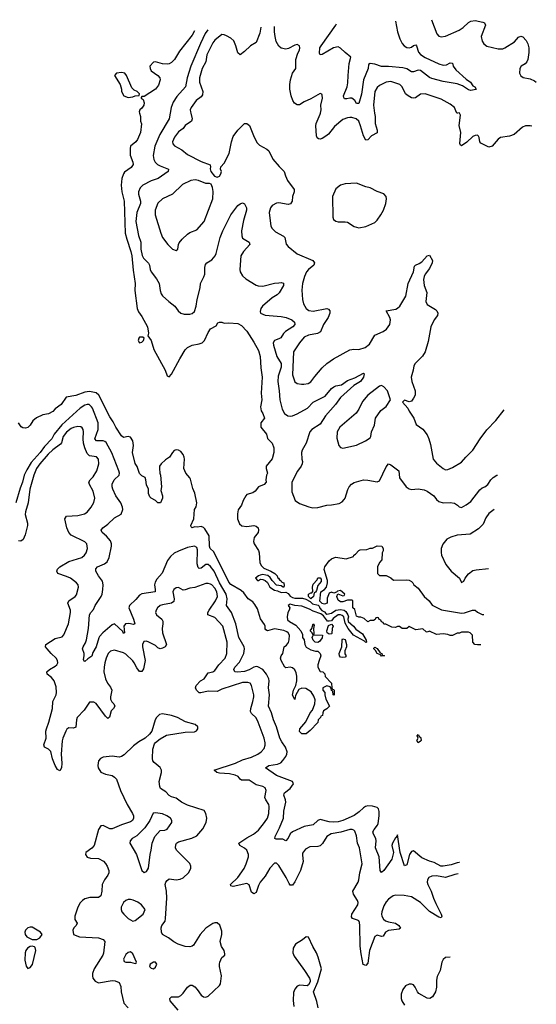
# Model space of a CAD drawing. Header units: inches. Extents: x 1834610 to 2027685, y 642842 to 774116.
# Tile 632 of 632: x 2023159 to 2027685, y 762200 to 770818. Entities that reach past the tile are written whole.
import ezdxf

# ---------------------------------------------------------------- set-up
doc = ezdxf.new("R2010")
doc.units = ezdxf.units.IN
doc.header["$MEASUREMENT"] = 0
doc.layers.add('C0726', color=7, linetype='Continuous')
doc.layers.add('C0727', color=7, linetype='Continuous')

msp = doc.modelspace()

# ---------------------------------------------------------------- linework, layer by layer
at = {"layer": 'C0726', "color": 5}
for points, elevation in [([(2024210.2, 770000), (2024218.8, 769970), (2024218.8, 769930), (2024227.1, 769907.1), (2024217.1, 769830), (2024190, 769769), (2024177.3, 769750), (2024131.3, 769710), (2024127.3, 769690), (2024127.9, 769632.1), (2024150.3, 769570), (2024152.4, 769550), (2024136.1, 769523.9), (2024076.9, 769483.1), (2024067.9, 769470), (2024052.9, 769427.1), (2024048.1, 769368.1), (2024055, 769310), (2024074.2, 769230), (2024084.4, 768950), (2024096.9, 768896.9), (2024134, 768790), (2024142.1, 768750), (2024153.4, 768626.6), (2024170.1, 768510), (2024168.9, 768448.9), (2024188.5, 768288.5), (2024200, 768260), (2024230, 768219.3), (2024277.6, 768130), (2024286.4, 768073.6), (2024282, 768050), (2024310, 768011), (2024335.3, 767930), (2024433.7, 767750), (2024450, 767701), (2024470, 767690.6), (2024490, 767714.4), (2024561.6, 767850), (2024610, 767928.5), (2024630, 767948.4), (2024670, 767970.3), (2024730, 767979.6), (2024758.4, 767990), (2024778.7, 768010), (2024810, 768081), (2024830, 768111.3), (2024880.4, 768139.6), (2024896.4, 768163.6), (2024908.8, 768171.1), (2024930, 768171.3), (2024950, 768162), (2024990, 768164.7), (2025070, 768158.8), (2025102.5, 768142.5), (2025150, 768091), (2025210, 767996), (2025250, 767921), (2025266.7, 767870), (2025270.3, 767770.3), (2025284.6, 767690), (2025273.4, 767550), (2025281.3, 767490), (2025267.9, 767427.9), (2025274.4, 767394.4), (2025290.5, 767370), (2025304.7, 767330), (2025271.3, 767288.7), (2025271, 767250), (2025321, 767190), (2025331.2, 767151.1), (2025371.3, 767110), (2025386, 767070), (2025386.8, 767030), (2025370, 766975.3), (2025318, 766910), (2025318, 766890), (2025331.3, 766850), (2025322, 766830), (2025316, 766790), (2025318, 766770), (2025302, 766750), (2025250, 766728), (2025222, 766690), (2025202, 766678), (2025150, 766660.9), (2025140.5, 766650), (2025116.4, 766610), (2025101.6, 766570), (2025072.8, 766527.2), (2025067.1, 766492.9), (2025067.2, 766450), (2025084.5, 766404.5), (2025106.4, 766386.4), (2025150, 766380.8), (2025210, 766390.4), (2025230, 766384), (2025246.8, 766370), (2025251, 766350), (2025246.8, 766330), (2025214.1, 766285.9), (2025208.1, 766250), (2025213, 766230), (2025250.6, 766170.6), (2025258.4, 766150), (2025262.5, 766062.5), (2025276.8, 766036.8), (2025296.6, 766016.6), (2025360.5, 765990), (2025394.9, 765970), (2025413.4, 765950), (2025416.7, 765936.7), (2025426, 765930), (2025434.2, 765914.2), (2025450, 765906), (2025456.1, 765896.1), (2025472, 765890), (2025476.8, 765863.2), (2025470, 765848.7), (2025450, 765862), (2025410, 765868), (2025370, 765908), (2025354.8, 765934.8), (2025332, 765952), (2025316.6, 765956.6), (2025290, 765960.9), (2025265.2, 765954.8), (2025252, 765950), (2025226, 765930), (2025242, 765910), (2025250, 765908), (2025270, 765920.7), (2025290, 765919.3), (2025310.5, 765910.5), (2025330.6, 765890.6), (2025350, 765851), (2025390, 765825.5), (2025418.8, 765818.8), (2025450, 765803.8), (2025490, 765808), (2025510, 765794.9), (2025530, 765772.2), (2025550, 765760.4), (2025570, 765754.9), (2025635.3, 765755.3), (2025666.4, 765746.4), (2025705.2, 765725.2), (2025725.1, 765705.1), (2025774.8, 765694.8), (2025784, 765684), (2025788.3, 765668.3), (2025806.8, 765646.8), (2025830, 765634.8), (2025840.3, 765620.3), (2025850, 765615.5), (2025890, 765624.4), (2025930, 765648.4), (2025970, 765655.8), (2026001, 765650), (2026017.4, 765637.4), (2026034.9, 765610), (2026040.7, 765590), (2026034, 765570), (2026037.3, 765550), (2026084, 765510), (2026102.9, 765482.8), (2026162, 765442), (2026194, 765386), (2026196, 765370), (2026190, 765365.2), (2026178.6, 765378.6), (2026084.5, 765430), (2026036.2, 765490), (2026010, 765535.3), (2025998.4, 765590), (2025982.8, 765602.8), (2025970, 765608), (2025950, 765607.8), (2025904.5, 765575.5), (2025890, 765556), (2025870, 765552), (2025854.8, 765554.8), (2025819.6, 765599.6), (2025798.6, 765618.6), (2025730, 765639.6), (2025699.3, 765659.3), (2025630, 765684.7), (2025569.3, 765689.3), (2025530, 765701.2), (2025511.3, 765690), (2025524.7, 765670), (2025521, 765650), (2025506.8, 765630), (2025501, 765590), (2025506.4, 765566.4), (2025522, 765550), (2025577.3, 765517.3), (2025621, 765470), (2025636.9, 765436.9), (2025638, 765410), (2025651, 765390), (2025658, 765350), (2025670, 765324.7), (2025710, 765302), (2025750, 765291.3), (2025770, 765291.3), (2025790.9, 765270.9), (2025798, 765250), (2025782, 765210), (2025771.3, 765170), (2025771, 765150), (2025790, 765112), (2025814, 765110), (2025832, 765092), (2025834, 765070), (2025892, 765010), (2025894, 764970), (2025898, 764958), (2025910, 764954), (2025912.7, 764947.3), (2025914, 764910), (2025910, 764906), (2025906, 764910), (2025902, 764942), (2025890, 764946), (2025887.3, 764967.3), (2025878, 764978), (2025850, 764988), (2025814, 764970), (2025814, 764950), (2025832, 764930), (2025832, 764910), (2025842, 764870), (2025872, 764810), (2025850, 764786), (2025822, 764770), (2025814, 764750), (2025812.7, 764727.3), (2025798, 764722), (2025794, 764710), (2025774, 764690), (2025770, 764666), (2025703.6, 764596.4), (2025670, 764568), (2025630, 764568), (2025610, 764588), (2025614, 764610), (2025667.2, 764672.8), (2025704.5, 764750), (2025725.6, 764774.4), (2025745.6, 764830), (2025746.2, 764866.2), (2025735.9, 764895.9), (2025713.8, 764933.8), (2025665.1, 764965.1), (2025630, 764966.6), (2025604.5, 764955.5), (2025575.9, 764904.1), (2025570, 764868.7), (2025550, 764906), (2025557.2, 764950), (2025579, 764990), (2025586, 765030), (2025587.3, 765072.7), (2025582.3, 765102.3), (2025568.5, 765128.5), (2025550, 765145.6), (2025530, 765149.6), (2025490, 765146), (2025482, 765150), (2025450, 765208), (2025445.2, 765230), (2025449.2, 765250), (2025464, 765270), (2025475.3, 765330), (2025496.5, 765343.5), (2025514.8, 765365.2), (2025520.9, 765390), (2025521.6, 765430), (2025511.2, 765451.2), (2025500.8, 765460.8), (2025472.7, 765472.7), (2025390, 765486.6), (2025330, 765469), (2025316.4, 765476.4), (2025310, 765486), (2025308.7, 765510), (2025303.1, 765523.1), (2025270, 765574), (2025242, 765662), (2025220.1, 765700.1), (2025201.4, 765721.4), (2025159.3, 765750), (2025121.4, 765801.4), (2025100.8, 765820.8), (2025010, 765874), (2024990, 765894), (2024860.9, 766160.9), (2024826.5, 766190), (2024822, 766210), (2024819.2, 766299.2), (2024781.5, 766361.5), (2024770, 766374.5), (2024750, 766382.4), (2024717.2, 766377.2), (2024690, 766379.5), (2024669.8, 766369.8), (2024660.2, 766380.2), (2024659.3, 766390), (2024685.7, 766450), (2024689.6, 766530), (2024704.9, 766555.1), (2024711.8, 766590), (2024692.4, 766672.4), (2024675.3, 766715.3), (2024654.9, 766794.9), (2024648.8, 766808.8), (2024614, 766850), (2024598, 766890), (2024602.7, 766970), (2024599.8, 766990), (2024591.6, 767011.6), (2024570, 767036.9), (2024550, 767049.7), (2024530, 767051.5), (2024513.7, 767046.3), (2024498, 767030), (2024471.7, 766988.3), (2024435.2, 766964.8), (2024398, 766930), (2024384.7, 766910), (2024382.8, 766890), (2024386.8, 766850), (2024394, 766830), (2024400.7, 766730), (2024396.9, 766696.9), (2024410.7, 766650.7), (2024410.7, 766630.7), (2024392, 766590), (2024370, 766588), (2024348, 766610), (2024310, 766628.7), (2024300.2, 766640.2), (2024289, 766670), (2024288, 766710), (2024270, 766746), (2024265.2, 766790), (2024257.2, 766810), (2024230, 766826), (2024210, 766845.2), (2024187.1, 766907.1), (2024170, 766933.2), (2024147.3, 767030), (2024157.4, 767090), (2024150, 767132.3), (2024130, 767162.7), (2024110, 767169.4), (2024070, 767159.5), (2024050, 767175.1), (2024001.6, 767250), (2023978.9, 767298.9), (2023950, 767340.9), (2023852.2, 767532.2), (2023830, 767552.2), (2023770, 767563.4), (2023730, 767557.9), (2023650, 767529.4), (2023566.8, 767513.2), (2023522, 767450), (2023470, 767413.2), (2023450, 767389), (2023412.7, 767367.3), (2023361.6, 767358.4), (2023306, 767334), (2023273.7, 767306.3), (2023250, 767269), (2023230, 767249.3), (2023210, 767242.7), (2023185.6, 767245.6), (2023173.2, 767253.2), (2023150, 767288)], 240), ([(2024477.5, 770000), (2024469.4, 769950), (2024386.8, 769813.2), (2024343.9, 769710), (2024328.4, 769630), (2024334, 769594), (2024345.3, 769570), (2024366.8, 769550), (2024390, 769537.5), (2024463.6, 769510), (2024460.3, 769490), (2024373.2, 769426.8), (2024310, 769406.3), (2024237.2, 769370), (2024214.8, 769345.2), (2024201.2, 769310), (2024198.9, 769290), (2024216.8, 769230), (2024217.7, 769210), (2024186.3, 769130), (2024177.1, 769050), (2024200.7, 768930), (2024220.4, 768870), (2024220.5, 768810), (2024233.5, 768753.5), (2024243.8, 768730), (2024286.8, 768686.8), (2024296.5, 768670), (2024302, 768630), (2024310.4, 768610), (2024358, 768550), (2024381.5, 768510), (2024388.8, 768448.9), (2024398.3, 768418.3), (2024410, 768400.7), (2024465.5, 768350), (2024519.3, 768310), (2024548.4, 768270), (2024570, 768248.5), (2024599.2, 768239.2), (2024650, 768239.5), (2024670, 768245.7), (2024690, 768262.4), (2024705.6, 768310), (2024712.7, 768370), (2024739.7, 768470), (2024744.4, 768510), (2024773.6, 768566.4), (2024780.7, 768590), (2024781.5, 768650), (2024786.4, 768673.6), (2024799.5, 768690), (2024843.1, 768716.9), (2024872.3, 768750), (2024881.4, 768770), (2024915, 768910), (2024939, 768970), (2025010, 769110.4), (2025069.6, 769190), (2025090, 769207.3), (2025110, 769214.8), (2025130, 769206), (2025144.9, 769170), (2025147.2, 769150), (2025119.6, 769060.4), (2025103.2, 768970), (2025104.8, 768924.8), (2025110, 768905.5), (2025168, 768870), (2025174, 768850), (2025119, 768790), (2025096.9, 768750), (2025088.9, 768630), (2025092, 768610), (2025110, 768577.1), (2025141.6, 768550), (2025230, 768493.8), (2025247.2, 768487.2), (2025290, 768484.4), (2025390, 768510.8), (2025430, 768516), (2025450, 768517.5), (2025470, 768511.6), (2025469.2, 768490), (2025431.6, 768428.4), (2025415.6, 768410), (2025370, 768382.6), (2025287.1, 768310), (2025270.2, 768290), (2025264.7, 768264.7), (2025270, 768249.2), (2025310, 768232.7), (2025450, 768221.3), (2025492.2, 768212.2), (2025543, 768190), (2025567, 768170), (2025568.8, 768150), (2025553.1, 768130), (2025488.8, 768090), (2025470, 768071.1), (2025445.4, 768034.6), (2025430, 768023.1), (2025390.2, 768009.8), (2025380.3, 767990), (2025381.2, 767970), (2025410.8, 767870), (2025450.1, 767809.9), (2025450, 767777), (2025423.4, 767696.6), (2025419.6, 767650), (2025433, 767570), (2025439.5, 767490), (2025458.4, 767410), (2025479.3, 767370), (2025508.6, 767350), (2025530, 767348), (2025550, 767351), (2025590, 767368.8), (2025681.3, 767418.7), (2025730, 767470.1), (2025836, 767524), (2025890, 767588.9), (2025910, 767603.6), (2025930, 767613.1), (2025977.4, 767622.6), (2026030, 767661.1), (2026095.5, 767684.5), (2026170, 767722.8), (2026177.1, 767717.1), (2026170.3, 767690), (2026144.9, 767650), (2026085.2, 767614.8), (2025970, 767509.7), (2025925.3, 767450), (2025838.3, 767350), (2025790, 767278), (2025719, 767230), (2025700.7, 767210), (2025668.9, 767111.1), (2025634.3, 767050), (2025627.6, 767030), (2025630.3, 766970), (2025636.5, 766950), (2025634.6, 766930), (2025624.9, 766910), (2025592.8, 766867.2), (2025542, 766770), (2025544.5, 766684.5), (2025572.2, 766610), (2025610, 766584.6), (2025692.9, 766552.9), (2025725.7, 766545.7), (2025771.3, 766548.7), (2025850, 766568.1), (2025890, 766570.2), (2025957.5, 766582.5), (2025983.2, 766596.8), (2026002.8, 766617.2), (2026010.9, 766630), (2026033.7, 766706.3), (2026045.4, 766730), (2026066.5, 766753.5), (2026090, 766768.2), (2026170, 766790.3), (2026210, 766788.4), (2026290, 766773), (2026310, 766782), (2026370, 766902.8), (2026390, 766930.8), (2026410, 766922), (2026479.1, 766870), (2026487.1, 766807.1), (2026544.4, 766730), (2026570, 766712), (2026590, 766705.5), (2026650, 766712.3), (2026702.3, 766702.3), (2026728.4, 766690), (2026785.7, 766650), (2026810, 766618), (2026830, 766602), (2026870, 766587.9), (2026930, 766592.3), (2026967, 766587), (2026994.9, 766570), (2027010, 766554.9), (2027030, 766548.4), (2027070, 766570.3), (2027110, 766599.6), (2027190, 766701.8), (2027210, 766720.7), (2027232.3, 766730), (2027260.9, 766750), (2027286.6, 766790), (2027306, 766810), (2027339, 766830), (2027345.4, 766830.8)], 260), ([(2024657.4, 770000), (2024671.3, 769950), (2024663.6, 769930), (2024610, 769890.9), (2024590, 769865.1), (2024550, 769835.6), (2024514.9, 769790), (2024497.6, 769750), (2024502, 769730), (2024514.6, 769714.6), (2024578.2, 769678.2), (2024630, 769636.9), (2024750, 769576.4), (2024827.1, 769547.1), (2024830.9, 769530.9), (2024828.6, 769511.5), (2024834.9, 769490), (2024866.7, 769446.7), (2024890, 769439.1), (2024910, 769447.3), (2024922, 769470), (2024926, 769490), (2024919, 769510), (2024922, 769530), (2024950, 769561), (2024992.9, 769647.1), (2025015.1, 769750), (2025030, 769795.5), (2025071.4, 769850), (2025110, 769890.4), (2025130, 769908.4), (2025150, 769910.4), (2025172.3, 769892.3), (2025212.9, 769790), (2025240.2, 769740.2), (2025259.3, 769719.3), (2025325.1, 769685.1), (2025342, 769670), (2025376.9, 769596.9), (2025431.4, 769531.4), (2025477, 769490), (2025487.8, 769450), (2025506.3, 769410), (2025562.5, 769330), (2025564.2, 769310), (2025548.2, 769270), (2025546.3, 769230), (2025532.6, 769207.4), (2025510, 769201.6), (2025430, 769215.1), (2025410, 769211.5), (2025370.7, 769190), (2025354.9, 769170), (2025343.7, 769130), (2025360.3, 769010), (2025370.4, 768990), (2025399.7, 768959.7), (2025470, 768921.6), (2025483, 768910), (2025494, 768854), (2025511.7, 768831.7), (2025590, 768768.8), (2025728, 768710), (2025743.1, 768690), (2025735.8, 768670), (2025688.6, 768631.4), (2025670.6, 768609.4), (2025652.8, 768570), (2025636.1, 768510), (2025629.3, 768449.3), (2025635.6, 768370), (2025646.4, 768330), (2025669, 768290), (2025692.7, 768272.7), (2025730, 768267.8), (2025850, 768291.3), (2025865.4, 768285.4), (2025876.1, 768270), (2025875.4, 768250), (2025862, 768210), (2025821.4, 768150), (2025794.2, 768085.8), (2025768.9, 768071.1), (2025690, 768057.3), (2025650, 768037.8), (2025609.2, 767990), (2025559.2, 767910), (2025549.2, 767710), (2025569.3, 767649.3), (2025590, 767632.2), (2025627, 767627), (2025648.8, 767628.8), (2025685.1, 767634.9), (2025710, 767647), (2025744.6, 767695.4), (2025810, 767771.7), (2025850, 767808.5), (2025907.8, 767850), (2026050, 767927.4), (2026087.4, 767932.6), (2026130, 767931.4), (2026185.1, 767950), (2026222.8, 767977.2), (2026270, 768055.8), (2026342, 768090), (2026372.8, 768110), (2026402.2, 768150), (2026407.4, 768190), (2026402.4, 768210), (2026369.5, 768270), (2026454.8, 768285.2), (2026470, 768292), (2026490, 768310.4), (2026541.6, 768398.4), (2026563.5, 768510), (2026609.7, 768610), (2026618.7, 768661.3), (2026626, 768670), (2026657.1, 768682.8), (2026680.8, 768699.2), (2026730, 768750.6), (2026750, 768756), (2026776.3, 768710), (2026773, 768690), (2026750, 768639.5), (2026711.6, 768590), (2026702.3, 768570), (2026697.1, 768542.9), (2026701.5, 768490), (2026725.3, 768430), (2026717.6, 768350), (2026730, 768326), (2026800.5, 768280.5), (2026813.4, 768270), (2026823, 768250), (2026818, 768230), (2026790.3, 768189.7), (2026759.5, 768130), (2026738.8, 768001.2), (2026710.7, 767910), (2026688.3, 767871.7), (2026624.7, 767810), (2026610.7, 767789.3), (2026606.8, 767750), (2026588.4, 767690), (2026594.4, 767650), (2026623.1, 767570), (2026622.4, 767530), (2026610, 767504), (2026590, 767479), (2026570, 767474), (2026530, 767488), (2026512, 767470), (2026558, 767418), (2026570.8, 767390), (2026610.4, 767330.4), (2026633.7, 767273.7), (2026690, 767233.4), (2026730, 767184), (2026744.6, 767150), (2026758.4, 767098.4), (2026781.1, 766970), (2026810, 766936.4), (2026870, 766888.2), (2026890, 766879.3), (2026910, 766880.5), (2026950, 766897.1), (2027030, 766943.8), (2027067, 766990), (2027130, 767050.6), (2027192, 767148.1), (2027250.8, 767229.2), (2027329.6, 767310), (2027401.9, 767403.5)], 280), ([(2026268.3, 770000), (2026272.6, 769970), (2026273.7, 769910), (2026290.9, 769850), (2026290, 769828), (2026240.1, 769799.9), (2026210, 769767), (2026190, 769764.5), (2026170, 769800.5), (2026145.6, 769890), (2026130, 769928.1), (2026105.7, 769950), (2026070, 769960.8), (2026050, 769960.6), (2026030, 769958), (2025990, 769943.5), (2025917.4, 769882.6), (2025863.2, 769816.8), (2025842.2, 769797.8), (2025810, 769777.7), (2025790, 769772.8), (2025775.8, 769775.8), (2025764.9, 769784.9), (2025760.2, 769800.2), (2025753.6, 769890), (2025756.8, 769910), (2025790.4, 769990), (2025793, 770000)], 280), ([(2026996.7, 770000), (2026990, 769999), (2026989.1, 770000)], 280), ([(2027646.9, 769886.1), (2027630, 769889.4), (2027590, 769888.4), (2027563.6, 769876.4), (2027490, 769814.2), (2027450, 769799.1), (2027370, 769785.6), (2027350, 769771.6), (2027297.4, 769710), (2027270, 769703.4), (2027197.8, 769737.8), (2027189.7, 769750), (2027185.4, 769785.4), (2027178.3, 769798.3), (2027170, 769806), (2027150, 769804.5), (2027130, 769795.6), (2027075.2, 769744.8), (2027030, 769714.5), (2027020.5, 769720.5), (2027013.6, 769733.6), (2027022.6, 769830), (2027009.7, 769890.3), (2027021.2, 769981.2), (2027011.1, 770000)], 280), ([(2027010.8, 763440.2), (2027010, 763440.5), (2026990, 763438.8), (2026940.2, 763419.8), (2026870, 763408), (2026849.7, 763410), (2026790, 763441.5), (2026750, 763451.7), (2026681, 763481), (2026610, 763544), (2026590, 763537.4), (2026573.8, 763510), (2026550, 763419.3), (2026530, 763413.2), (2026492.9, 763530), (2026470, 763684), (2026466.3, 763673.7), (2026450, 763658.4), (2026423.5, 763610), (2026420.2, 763590), (2026433, 763530), (2026419, 763470), (2026350, 763369.8), (2026330, 763353.6), (2026317.4, 763370), (2026308.2, 763490), (2026277.2, 763570), (2026281.8, 763630), (2026278.8, 763650), (2026258, 763690), (2026252.5, 763710), (2026263.1, 763730), (2026293.4, 763766.6), (2026298.9, 763781.1), (2026308.8, 763850), (2026308, 763888), (2026301.4, 763910), (2026290, 763922), (2026250, 763934.5), (2026210, 763936.1), (2026188.8, 763931.2), (2026170, 763920.6), (2026134, 763886), (2026090, 763853.7), (2025990, 763808.7), (2025950, 763797.8), (2025910, 763793.3), (2025870, 763796.6), (2025790, 763816.2), (2025770.6, 763810), (2025729.2, 763770.8), (2025650, 763756.5), (2025550, 763709.9), (2025528, 763692), (2025510, 763655.1), (2025490, 763631.5), (2025464.8, 763644.8), (2025404.6, 763644.6), (2025394, 763650), (2025397.8, 763670), (2025435.6, 763744.4), (2025471.2, 763830), (2025474.3, 763890), (2025489.9, 763970), (2025487.4, 763990), (2025472.9, 764030), (2025476.8, 764043.2), (2025479.2, 764050), (2025528.5, 764090), (2025558.7, 764130), (2025549.6, 764150), (2025410, 764202.4), (2025312.3, 764270), (2025340.9, 764290), (2025419, 764301), (2025445.7, 764314.3), (2025465.6, 764334.4), (2025489.9, 764370), (2025499.3, 764390), (2025502.1, 764410), (2025488.5, 764450), (2025456, 764496), (2025438.9, 764530), (2025408.3, 764628.3), (2025381.9, 764690), (2025365.8, 764750), (2025339.9, 764810), (2025348.7, 764910), (2025340.2, 764970), (2025344.5, 765030), (2025341.5, 765050), (2025321.8, 765090), (2025290, 765129.2), (2025246.7, 765153.3), (2025230, 765156.4), (2025210, 765152.1), (2025170, 765127.3), (2025130, 765112.7), (2025067, 765107), (2025042.9, 765110), (2025036.1, 765130), (2025043.7, 765150), (2025084.8, 765195.2), (2025121.5, 765270), (2025129.9, 765310), (2025126, 765330), (2025078.5, 765410), (2025053.9, 765530), (2025014.7, 765630), (2024972.3, 765690), (2024975.6, 765750), (2024967.4, 765790), (2024908.8, 765890), (2024861.7, 765990), (2024830, 766033), (2024810, 766048.9), (2024790, 766048.8), (2024750, 766017), (2024730, 766015.5), (2024722.9, 766022.9), (2024714.7, 766054.7), (2024717.2, 766177.2), (2024710, 766198), (2024690, 766209.8), (2024630, 766197.2), (2024550, 766167.3), (2024512.7, 766147.3), (2024479.7, 766120.3), (2024454.7, 766085.3), (2024406.6, 765973.4), (2024360.4, 765919.6), (2024346.3, 765893.7), (2024341.4, 765870), (2024347.2, 765830), (2024345.5, 765810), (2024228.5, 765791.5), (2024210, 765780.4), (2024178.1, 765741.9), (2024122.3, 765690), (2024116, 765670), (2024157.6, 765570), (2024166.8, 765530), (2024156.7, 765523.3), (2024114.2, 765534.2), (2024087.4, 765530), (2024072.2, 765510), (2024077.3, 765450), (2024070, 765446.3), (2024063.3, 765463.3), (2023990, 765529.7), (2023970, 765522.6), (2023888.1, 765451.9), (2023859.6, 765420.4), (2023852.2, 765407.8), (2023830.1, 765330), (2023801.3, 765278.7), (2023790, 765246.6), (2023755.1, 765224.9), (2023730, 765199), (2023723.7, 765203.7), (2023719, 765219), (2023725.1, 765250), (2023724, 765270), (2023709.8, 765310), (2023714, 765330), (2023736.4, 765363.6), (2023745.2, 765390), (2023762.7, 765490), (2023771.8, 765608.2), (2023781.3, 765630), (2023804.6, 765655.4), (2023820.7, 765690), (2023872.1, 765767.9), (2023881.4, 765790), (2023888.9, 765831.1), (2023890.7, 765870.7), (2023883.9, 765903.9), (2023848.7, 765950), (2023825.1, 765990), (2023825.7, 766010), (2023842, 766030), (2023903.4, 766056.6), (2023926.2, 766073.8), (2023942.7, 766110), (2023962.7, 766210), (2023962.7, 766230), (2023955.7, 766255.7), (2023918.7, 766298.7), (2023883, 766330), (2023873, 766350), (2023886.6, 766370), (2023930, 766401.5), (2023990, 766457.3), (2024047, 766490), (2024064.2, 766530), (2024061.3, 766550), (2024045.1, 766590), (2024002.8, 766650), (2023973.8, 766710), (2023969, 766730), (2023968.4, 766751.6), (2023985.7, 766790), (2024029.7, 766830.3), (2024032.2, 766850), (2024027.8, 766870), (2023967.7, 767027.7), (2023916.2, 767116.2), (2023906.3, 767126.3), (2023891.7, 767131.7), (2023833.1, 767133.1), (2023817.4, 767150), (2023845.4, 767230), (2023847.5, 767290), (2023796.7, 767416.7), (2023789.8, 767430), (2023769.1, 767449.1), (2023750, 767450.6), (2023730, 767443.9), (2023690, 767418.3), (2023529, 767270.9), (2023462.7, 767190), (2023442.3, 767150), (2023377.8, 767082.2), (2023339.8, 767030), (2023258.5, 766941.5), (2023220.7, 766879.3), (2023197.7, 766830), (2023184.2, 766770), (2023162.9, 766717.1), (2023124.2, 766590)], 260), ([(2027001.2, 763343), (2026970, 763337), (2026890, 763311.3), (2026810, 763325.5), (2026770, 763320.8), (2026742.4, 763310), (2026730.2, 763289.8), (2026729.4, 763270), (2026735, 763250), (2026764.1, 763190), (2026782.9, 763130), (2026803.3, 763083.3), (2026851.7, 762988.3), (2026858.3, 762970), (2026850, 762956.2), (2026830, 762961.8), (2026750, 763011.2), (2026669.8, 763090), (2026590, 763139.4), (2026527.7, 763152.3), (2026450, 763154.3), (2026430, 763149.6), (2026390, 763120.7), (2026370, 763097.6), (2026350, 763060.9), (2026331.6, 763008.4), (2026328.9, 762990), (2026332.5, 762970), (2026346, 762946), (2026363.9, 762930), (2026390, 762920.4), (2026451.6, 762910), (2026480.7, 762890), (2026493.8, 762866.2), (2026482.6, 762857.4), (2026390, 762844.8), (2026364.6, 762830), (2026342.8, 762797.3), (2026330, 762793.8), (2026290, 762803.7), (2026270, 762792.4), (2026222.6, 762670), (2026210, 762560.9), (2026190, 762539.6), (2026168.6, 762548.5), (2026150, 762642), (2026140.7, 762710), (2026139.9, 762890), (2026135.9, 762915.9), (2026129.8, 762929.8), (2026117.3, 762937.3), (2026073.3, 762950), (2026065.9, 762965.9), (2026069.9, 762990.1), (2026122.2, 763070), (2026124.8, 763090), (2026119.8, 763110), (2026083.4, 763163.4), (2026077.8, 763190), (2026122.9, 763270), (2026129.8, 763290), (2026137.4, 763350), (2026158.8, 763430), (2026134.6, 763570), (2026117.3, 763610), (2026110, 763675.1), (2026094.5, 763714.5), (2026085.1, 763725.1), (2026070.7, 763730.7), (2026050, 763729.8), (2025972.3, 763707.7), (2025887.1, 763692.9), (2025850.6, 763669.4), (2025811.7, 763608.3), (2025790, 763587.2), (2025770, 763581.1), (2025701.2, 763578.8), (2025661.9, 763558.2), (2025638, 763522), (2025635.9, 763504.1), (2025642.6, 763450), (2025619.3, 763370), (2025570, 763271.3), (2025550, 763243), (2025530, 763243.6), (2025518.5, 763258.5), (2025493.6, 763310), (2025430, 763415.8), (2025410, 763434.7), (2025390, 763434.7), (2025350, 763391.2), (2025310, 763321.7), (2025266.9, 763270), (2025250, 763238.4), (2025230, 763178), (2025210, 763165.6), (2025190, 763181.3), (2025170, 763245.1), (2025150, 763257.7), (2025030, 763231.6), (2025010, 763237.2), (2025005.1, 763250), (2025068.7, 763310), (2025124.4, 763390), (2025144, 763430), (2025162.6, 763490), (2025164.2, 763510), (2025149.9, 763549.9), (2025130, 763567.6), (2025087.6, 763590), (2025078.4, 763610), (2025150, 763657.7), (2025208.6, 763690), (2025250, 763723.2), (2025304.4, 763790), (2025329.8, 763830), (2025341.1, 763870), (2025345, 763930), (2025340.3, 763950), (2025314.2, 763990), (2025307.6, 764010), (2025318.8, 764070), (2025310, 764094), (2025290, 764105.1), (2025230, 764121.6), (2025170, 764161.5), (2025102.8, 764162.8), (2025090.7, 764170.7), (2025074.2, 764194.2), (2025046.6, 764206.6), (2024995.8, 764215.8), (2024910, 764222.6), (2024885.1, 764230), (2024862, 764250), (2025050, 764310.1), (2025110, 764339.8), (2025190, 764363.2), (2025246.3, 764390), (2025274.7, 764410), (2025300.1, 764439.9), (2025310.7, 764469.3), (2025310.8, 764489.2), (2025300.7, 764530), (2025249.7, 764670.3), (2025230, 764706), (2025190, 764744.2), (2025182.5, 764762.5), (2025183, 764790), (2025202.6, 764850), (2025209.8, 764890), (2025209, 764910), (2025188.6, 764990), (2025178.9, 765010), (2025157.7, 765017.7), (2025110, 765016.2), (2024930, 764959.1), (2024890, 764938.5), (2024810, 764940.1), (2024745.8, 764925.8), (2024730, 764926.6), (2024708.7, 764950), (2024699.2, 764970), (2024704.5, 764990), (2024744.2, 765030), (2024775.8, 765050), (2024810, 765101.8), (2024850, 765109.4), (2024870, 765121.8), (2024903.7, 765170), (2024959.4, 765230), (2024974.2, 765270), (2024977.5, 765370), (2024939, 765510), (2024870, 765586.2), (2024807.4, 765610), (2024808.1, 765630), (2024818.3, 765650), (2024875.8, 765730), (2024890.9, 765770), (2024885.4, 765810), (2024870, 765843.4), (2024843.5, 765870), (2024830, 765878.5), (2024810, 765882.3), (2024790, 765882), (2024692.5, 765847.5), (2024650, 765841), (2024610, 765826.4), (2024590, 765825.1), (2024550, 765846.6), (2024530, 765846), (2024510, 765829.5), (2024500.3, 765810), (2024513.5, 765750), (2024510, 765725.4), (2024487.8, 765712.2), (2024410, 765697.5), (2024390, 765689.8), (2024365.3, 765670), (2024354, 765650), (2024350.3, 765630), (2024358, 765610), (2024405.3, 765570), (2024413.9, 765553.9), (2024414.6, 765530), (2024406.6, 765490), (2024410.8, 765450), (2024445.2, 765350), (2024432.4, 765330), (2024410, 765315.8), (2024390, 765312.4), (2024370, 765318.9), (2024350, 765340.3), (2024290, 765370.6), (2024270, 765378.4), (2024245.9, 765374.1), (2024234.7, 765350), (2024235.1, 765330), (2024258.3, 765210), (2024243.5, 765136.5), (2024230, 765113.1), (2024210, 765112.3), (2024184, 765144), (2024162.7, 765190), (2024150, 765207.1), (2024090, 765264.8), (2024070, 765275.7), (2023990, 765298.2), (2023955.5, 765290), (2023933.1, 765270), (2023916.1, 765230), (2023905.5, 765190), (2023898.3, 765150), (2023897.3, 765110), (2023910.2, 765050), (2023927.1, 765010), (2023955.1, 764975.1), (2023965.7, 764950), (2023954.5, 764890), (2023955.1, 764870), (2023967.2, 764847.2), (2023984.7, 764830), (2023991.7, 764810), (2023980.7, 764790), (2023962, 764770), (2023945.5, 764714.5), (2023930, 764701.6), (2023910, 764721.5), (2023830, 764833.7), (2023810, 764844.4), (2023790, 764845.7), (2023770, 764843), (2023763.6, 764836.4), (2023724.3, 764775.7), (2023662.2, 764710), (2023655.5, 764690), (2023650, 764625.1), (2023630, 764615.6), (2023590, 764619.8), (2023573.3, 764606.7), (2023563.2, 764590), (2023537.6, 764530), (2023532.7, 764507.3), (2023523.5, 764390), (2023528.1, 764311.9), (2023524.6, 764270), (2023510, 764242.9), (2023490, 764255.6), (2023470, 764289.6), (2023447.6, 764347.6), (2023431.8, 764411.8), (2023412.5, 764432.5), (2023376.2, 764450), (2023372, 764470), (2023389.9, 764530), (2023389.2, 764590), (2023393.7, 764610), (2023415.2, 764670), (2023446.1, 764790), (2023450.8, 764850), (2023478.8, 764910), (2023481.2, 764930), (2023477.8, 764977.8), (2023460.3, 765030), (2023439.1, 765059.1), (2023401.2, 765090), (2023395.8, 765110), (2023419.6, 765130), (2023470, 765158.3), (2023483.5, 765170), (2023492.2, 765190), (2023491.2, 765210), (2023478, 765230), (2023434.2, 765270), (2023399.2, 765310), (2023386.6, 765330), (2023387.8, 765350), (2023470, 765402.8), (2023530, 765416.5), (2023546.8, 765433.2), (2023586.8, 765530), (2023604.5, 765630), (2023603.8, 765650), (2023581.6, 765710), (2023590, 765731.3), (2023646, 765770), (2023656, 765784.1), (2023674, 765850), (2023671.3, 765870), (2023656.9, 765890), (2023604.4, 765930), (2023570, 765945.7), (2023493.7, 765970), (2023483.7, 765990), (2023490, 766008.2), (2023512.2, 766030), (2023590, 766074.2), (2023703.1, 766110), (2023727.2, 766130), (2023742, 766150), (2023754, 766190), (2023746.2, 766230), (2023730, 766247.2), (2023610, 766307.5), (2023589.8, 766330), (2023571.6, 766370), (2023556.1, 766450), (2023570, 766472.6), (2023670, 766477.7), (2023726.3, 766493.7), (2023751.8, 766508.2), (2023785.3, 766550), (2023808.3, 766591.7), (2023816.2, 766630), (2023802.1, 766690), (2023769.9, 766749.9), (2023766, 766770), (2023775.8, 766790), (2023802, 766818), (2023835.3, 766870), (2023854, 766930), (2023849.8, 766970), (2023832.2, 766992.2), (2023770, 766999.5), (2023750, 767022.2), (2023729.5, 767070), (2023718.3, 767110), (2023714.9, 767150), (2023718.3, 767210), (2023714.6, 767230), (2023705.4, 767245.4), (2023693.7, 767253.7), (2023670, 767257.4), (2023630, 767249), (2023610, 767239.9), (2023570, 767207.8), (2023541.1, 767170), (2023525.7, 767114.3), (2023517.8, 767102.2), (2023450, 767053.7), (2023410, 767015.4), (2023335.1, 766930), (2023307.6, 766890), (2023284.4, 766830), (2023247.7, 766710), (2023232.5, 766590), (2023208.9, 766510), (2023207.9, 766487.9), (2023227.6, 766410), (2023227, 766390), (2023207.7, 766310), (2023190, 766268.4), (2023170, 766254.8), (2023150, 766255.7)], 280), ([(2027315.8, 766531), (2027270, 766495.3), (2027241.8, 766458.2), (2027218.7, 766401.3), (2027177.5, 766362.5), (2027105.4, 766314.6), (2026990, 766306.9), (2026937.3, 766290), (2026900.7, 766270), (2026867.3, 766227.3), (2026851.2, 766190), (2026850, 766154), (2026855.6, 766130), (2026892.7, 766050), (2026938.4, 765990), (2027010.8, 765930), (2027030, 765892), (2027050, 765904.7), (2027062, 765930), (2027091.6, 765968.4), (2027130, 765996), (2027157.1, 766002.9), (2027264.7, 766013.1)], 260), ([(2027199, 765347), (2027170, 765346), (2027146, 765350), (2027128.4, 765368.4), (2027126, 765430), (2027106, 765450), (2027090, 765458), (2027030, 765458), (2027011.6, 765448.4), (2026992.7, 765447.3), (2026950, 765428), (2026930, 765428), (2026910, 765438), (2026870, 765442), (2026810, 765438), (2026750, 765466), (2026730, 765458), (2026720.4, 765460.4), (2026690, 765486), (2026630, 765478), (2026570, 765506), (2026550, 765488), (2026510, 765488), (2026487.3, 765507.3), (2026470, 765508), (2026450, 765498), (2026420.4, 765500.4), (2026367.3, 765527.3), (2026348.4, 765528.4), (2026342, 765542), (2026327.3, 765547.3), (2026322, 765562), (2026307.3, 765567.3), (2026302, 765582), (2026290, 765586), (2026278, 765582), (2026272.7, 765567.3), (2026259.6, 765560.4), (2026230, 765558), (2026208.4, 765548.4), (2026176.4, 765576.4), (2026148.7, 765588.7), (2026131.3, 765588.7), (2026110, 765598), (2026095.5, 765655.5), (2026078, 765670), (2026078, 765730), (2026070, 765738), (2026030, 765738), (2025990, 765722), (2025970, 765724), (2025950, 765738), (2025938, 765770), (2025946, 765794), (2025990, 765774), (2026002, 765778), (2026006, 765790), (2025970, 765822), (2025943.6, 765816.4), (2025934, 765806), (2025910, 765798), (2025890, 765808), (2025870, 765798), (2025854, 765754), (2025854, 765710), (2025830, 765702), (2025808.4, 765708.4), (2025789.2, 765729.2), (2025798, 765810), (2025828, 765830), (2025846, 765850), (2025855.3, 765890), (2025855.3, 765910), (2025825.2, 766005.2), (2025833.2, 766030), (2025870, 766082.8), (2025890, 766099.1), (2025910, 766107.7), (2025930, 766112.4), (2026020.4, 766099.6), (2026082, 766118), (2026086, 766130), (2026100.4, 766139.6), (2026128.8, 766171.1), (2026143.1, 766176.9), (2026200.4, 766179.6), (2026230, 766191.3), (2026250, 766192), (2026290, 766211.3), (2026330.8, 766210.8), (2026342, 766190), (2026342, 766170), (2026334, 766150), (2026332, 766090), (2026310, 766066), (2026294, 766030), (2026294, 765970), (2026310, 765954)], 240), ([(2026310, 765954), (2026370, 765954), (2026411.6, 765931.6), (2026432.7, 765912.7), (2026550, 765914), (2026571.6, 765911.6), (2026590, 765902), (2026602, 765890), (2026612, 765870), (2026650, 765842), (2026701, 765770), (2026746.8, 765730), (2026773.7, 765693.7), (2026853.8, 765653.8), (2027030, 765624.7), (2027054.6, 765625.4), (2027126, 765650), (2027150, 765651), (2027170, 765632), (2027210, 765612), (2027225.2, 765612.8)], 240), ([(2024548.7, 762150), (2024477.6, 762230), (2024474.7, 762250), (2024490, 762264.2), (2024550, 762266.7), (2024570, 762277), (2024590, 762296.4), (2024630, 762350.4), (2024652.8, 762367.2), (2024670, 762367.4), (2024692.5, 762352.5), (2024714.6, 762330), (2024750, 762280.3), (2024770, 762264.9), (2024790, 762261.5), (2024811.3, 762270), (2024910, 762364.2), (2024919.6, 762380.4), (2024928.5, 762450), (2024908.5, 762530), (2024908.5, 762551.5), (2024911.6, 762570), (2024929.4, 762610), (2024956, 762630), (2024957.5, 762642.5), (2024949.7, 762670), (2024927.2, 762707.2), (2024916.3, 762750), (2024929.8, 762810), (2024930, 762839), (2024912.2, 762892.2), (2024890, 762912.9), (2024870, 762914.2), (2024850, 762907.6), (2024790, 762865.1), (2024739.6, 762810), (2024682, 762718), (2024670.9, 762709.1), (2024650, 762702.6), (2024610, 762704.6), (2024546.7, 762726.7), (2024510, 762746.9), (2024463, 762783), (2024410, 762809.8), (2024400.3, 762830), (2024399.8, 762870), (2024405.5, 762890), (2024432.9, 762927.1), (2024438, 762950), (2024448.9, 763128.9), (2024446.4, 763190), (2024433.1, 763250), (2024439.1, 763270), (2024450, 763284.9), (2024470, 763296.9), (2024530, 763288.7), (2024564.2, 763295.8), (2024590, 763308.1), (2024636.9, 763350), (2024659.7, 763390), (2024659.1, 763410), (2024648.7, 763431.3), (2024532.2, 763550), (2024524.7, 763570), (2024525.6, 763594.4), (2024533.3, 763610), (2024550, 763622.3), (2024666.1, 763653.9), (2024710, 763675.5), (2024764.6, 763735.4), (2024793.8, 763790), (2024799.8, 763830), (2024790.8, 763870.8), (2024774.9, 763894.9), (2024630, 763942.9), (2024576.4, 763970), (2024530, 764002.9), (2024490, 764015.9), (2024470, 764027.1), (2024438.4, 764058.4), (2024394, 764090), (2024385.6, 764105.6), (2024382.3, 764150), (2024400.4, 764230), (2024400.4, 764250), (2024390, 764271.3), (2024335.9, 764315.9), (2024327, 764330), (2024323.2, 764350), (2024326.5, 764433.5), (2024340.3, 764479.7), (2024350, 764492.8), (2024390, 764522.7), (2024445.8, 764554.2), (2024610, 764581.8), (2024690, 764584.6), (2024707.9, 764592.1), (2024719.6, 764610), (2024719.6, 764630), (2024697.2, 764650), (2024613, 764673), (2024540.7, 764710), (2024490, 764728.9), (2024410, 764743.5), (2024383.5, 764736.5), (2024357.4, 764710), (2024347.2, 764690), (2024318, 764590), (2024296.9, 764563.1), (2024259.7, 764530), (2024202.7, 764497.3), (2024156.8, 764463.2), (2024075.9, 764384.1), (2024050, 764368.4), (2024030, 764363.7), (2023968.7, 764371.3), (2023890, 764364.1), (2023867.2, 764352.8), (2023850.2, 764330), (2023844, 764290), (2023847.7, 764270), (2023870, 764233.1), (2023910, 764213.2), (2023970, 764201.2), (2023990, 764189.1), (2024006.2, 764170), (2024042.6, 764070), (2024101.3, 763950), (2024147.6, 763870), (2024155.3, 763850), (2024156.8, 763830), (2024147.1, 763810), (2024130, 763798), (2024050, 763771.6), (2023970, 763736.2), (2023950, 763736.2), (2023890, 763766.4), (2023870, 763761.3), (2023850, 763729.5), (2023810.9, 763589.1), (2023792.6, 763567.4), (2023739.1, 763530), (2023735.5, 763510), (2023750, 763488.7), (2023778.7, 763478.7), (2023850, 763475.9), (2023892.8, 763452.8), (2023912.2, 763432.2), (2023925, 763410), (2023939.6, 763370), (2023940.3, 763350), (2023931.9, 763330), (2023900.8, 763290), (2023882.4, 763250), (2023878.2, 763190), (2023870, 763149.6), (2023850, 763133.7), (2023773.4, 763133.4), (2023730, 763123.1), (2023710.1, 763109.9), (2023690, 763088), (2023669.2, 763050), (2023641.6, 762970), (2023643.4, 762943.4), (2023662, 762910), (2023654, 762890), (2023634.9, 762870), (2023624, 762850), (2023630.9, 762810.9), (2023682, 762790), (2023850, 762781.5), (2023890, 762766.7), (2023905.3, 762750), (2023892.4, 762647.6), (2023886.2, 762630), (2023812.9, 762510), (2023797.4, 762470), (2023796, 762450), (2023801.1, 762430), (2023821.6, 762401.6), (2023848.8, 762388.9), (2023970, 762407.9), (2023994.7, 762405.3), (2024030, 762390.2), (2024044.8, 762355.2), (2024049.1, 762310), (2024072.4, 762210), (2024110, 762168)], 320), ([(2025772.8, 762170), (2025763.3, 762223.3), (2025732.7, 762310), (2025770, 762396), (2025802.9, 762510), (2025773.6, 762613.6), (2025758.7, 762650), (2025725.9, 762705.9), (2025690, 762786.6), (2025670, 762789.5), (2025636.9, 762763.1), (2025574.1, 762725.9), (2025555.8, 762690), (2025552.4, 762650), (2025562.3, 762622.3), (2025655.3, 762495.3), (2025697, 762430), (2025704.4, 762410), (2025703.4, 762396.6), (2025690.5, 762369.5), (2025677.1, 762362.9), (2025611.8, 762368.2), (2025590, 762359.6), (2025570, 762332), (2025556.7, 762303.3), (2025553.5, 762233.5), (2025561.4, 762181.4)], 320), ([(2026929.2, 762613.4), (2026890, 762609.6), (2026870, 762593.6), (2026857.4, 762570), (2026842.7, 762497.3), (2026816.5, 762443.5), (2026810.2, 762410), (2026810.2, 762350), (2026801.6, 762310), (2026775.5, 762264.5), (2026750.8, 762250), (2026730, 762253.5), (2026655.3, 762295.3), (2026642.6, 762310), (2026624.4, 762350), (2026609.8, 762369.8), (2026590, 762376.8), (2026570, 762376.8), (2026539.1, 762360.9), (2026516.1, 762330), (2026501.3, 762290), (2026501.3, 762250), (2026507.9, 762230), (2026530, 762192.4)], 320)]:
    msp.add_lwpolyline(points, dxfattribs=dict(at, elevation=elevation))
for points, elevation in [([(2024696.8, 769416.8), (2024657.3, 769410), (2024585.5, 769374.5), (2024499.3, 769290), (2024410.3, 769249.7), (2024369.1, 769210.9), (2024347.4, 769150), (2024344.6, 769110), (2024394.3, 768950), (2024410.2, 768910.2), (2024456.3, 768850), (2024499.3, 768810), (2024530, 768798), (2024545.6, 768810), (2024549.6, 768850), (2024556.4, 768863.6), (2024583.6, 768896.4), (2024630, 768941.6), (2024650, 768954.9), (2024710, 768978.4), (2024774.5, 769050), (2024851.8, 769250), (2024852.9, 769312.9), (2024848.7, 769350), (2024838, 769378), (2024823.1, 769383.1), (2024790, 769382.7), (2024725.2, 769410)], 280), ([(2026110, 769386), (2026010, 769382.5), (2025968.6, 769370), (2025930, 769337.6), (2025898.8, 769270), (2025902.9, 769090), (2025908.4, 769068.4), (2025930, 769053.7), (2025947.9, 769047.9), (2026010, 769049.1), (2026030, 769045.3), (2026090, 769006.7), (2026130, 768994.9), (2026190, 769006.4), (2026270, 769044), (2026290, 769062.8), (2026323.7, 769110), (2026345.1, 769150), (2026366, 769210), (2026373.6, 769250), (2026369.5, 769270), (2026350, 769294), (2026290, 769314), (2026230, 769346.2), (2026190, 769355.1)], 320), ([(2024239.3, 768039.3), (2024210, 768038), (2024203.8, 768030), (2024198.4, 768010), (2024210, 767988.2), (2024230, 767996), (2024244, 768010), (2024248.7, 768030)], 240), ([(2026330, 767614.7), (2026310, 767611.1), (2026209.5, 767530.5), (2026163.2, 767476.8), (2026131.3, 767410), (2026107.5, 767372.5), (2025963.7, 767250), (2025941.1, 767210), (2025936.1, 767156.1), (2025954, 767090), (2025970, 767074), (2025990, 767068.7), (2026110, 767092.7), (2026188, 767132), (2026230, 767159.3), (2026236, 767170), (2026241.6, 767210), (2026268, 767268), (2026275.1, 767330), (2026323.8, 767396.2), (2026370, 767432.4), (2026406, 767490), (2026381.3, 767570), (2026350, 767605.6)], 280), ([(2025710, 765748), (2025688.8, 765768.9), (2025689.2, 765790), (2025710, 765802), (2025718, 765802), (2025728, 765812), (2025725.2, 765850), (2025730, 765878), (2025764, 765916), (2025770, 765932), (2025790, 765934), (2025799.6, 765919.6), (2025799.6, 765900.4), (2025770, 765866), (2025759.6, 765820.4), (2025750, 765806), (2025738, 765802), (2025731.6, 765768.4)], 240), ([(2025770, 765366), (2025748, 765370), (2025730, 765388), (2025722.7, 765410), (2025728.7, 765430), (2025722, 765450), (2025704, 765470), (2025718, 765490), (2025730, 765531.3), (2025738, 765518), (2025734, 765490), (2025736.9, 765443.1), (2025732.7, 765432.7), (2025812, 765430), (2025810, 765408.7), (2025784.5, 765375.5)], 240), ([(2025870, 765440.9), (2025854, 765450), (2025849.3, 765469.3), (2025864.5, 765515.5), (2025890, 765526), (2025906, 765510), (2025896.3, 765490), (2025894.4, 765445.6), (2025890, 765442)], 240), ([(2025990, 765234), (2025970, 765239), (2025961.2, 765250), (2025957.2, 765270), (2025981.2, 765330), (2025985.2, 765390), (2025990, 765398), (2026010, 765392), (2026022.8, 765350), (2026022.8, 765330), (2026007.1, 765292.9), (2026007.1, 765267.1), (2026018, 765250), (2026010, 765238)], 240), ([(2026330, 765246), (2026318.6, 765258.6), (2026290, 765269.5), (2026275.5, 765295.5), (2026261.2, 765310), (2026262, 765318), (2026270, 765324.7), (2026290, 765314), (2026317.1, 765277.1), (2026330.7, 765270), (2026335.3, 765255.3), (2026354, 765250), (2026350, 765248.7)], 240), ([(2026650, 764489), (2026638, 764510), (2026649, 764530), (2026642, 764550), (2026650, 764562), (2026661, 764541), (2026670, 764538), (2026674, 764530), (2026674.8, 764510), (2026670, 764502)], 240), ([(2024350, 763875.1), (2024328.2, 763871.8), (2024300.3, 763810), (2024255.1, 763744.9), (2024185.4, 763674.6), (2024144.9, 763650), (2024125.7, 763630), (2024124.6, 763610), (2024182, 763510), (2024230, 763370.8), (2024250, 763354.8), (2024270, 763362.8), (2024287.9, 763392.1), (2024301.8, 763510), (2024312.2, 763550), (2024319.8, 763610), (2024342.6, 763670), (2024390, 763720.3), (2024430, 763724.2), (2024450, 763732.4), (2024491.3, 763790), (2024493.3, 763810), (2024479.6, 763830), (2024449.4, 763850), (2024410, 763866.6)], 340), ([(2024130, 763117.2), (2024110, 763116), (2024090, 763109.7), (2024068.9, 763090), (2024048.9, 763050), (2024049.1, 763029.1), (2024054.9, 763010), (2024070.4, 762990), (2024110, 762952.4), (2024150, 762928), (2024170, 762934.9), (2024241.2, 762990), (2024258, 763030), (2024226.6, 763070), (2024194.7, 763094.7), (2024152, 763111.9)], 340), ([(2023250, 762876.3), (2023230, 762869.4), (2023210.6, 762850), (2023204.4, 762830), (2023208.6, 762810), (2023223.1, 762790), (2023270, 762768.4), (2023310, 762768.2), (2023336.9, 762783.1), (2023355.3, 762810), (2023341.2, 762830), (2023270, 762875.8)], 320), ([(2023270, 762709.6), (2023250, 762704.7), (2023228.2, 762691.8), (2023212, 762670), (2023207.6, 762650), (2023204.9, 762584.9), (2023214.8, 762534.8), (2023230, 762512), (2023250, 762521), (2023272.5, 762547.5), (2023301.2, 762670), (2023296.2, 762696.2), (2023290, 762703.7)], 320), ([(2024130, 762658), (2024110, 762652.3), (2024090, 762636.2), (2024070, 762594), (2024075.6, 762575.6), (2024090, 762567.4), (2024130, 762568.4), (2024170, 762558), (2024179, 762561), (2024182, 762570), (2024150, 762640.9)], 340), ([(2024330, 762569), (2024301, 762550), (2024296, 762530), (2024310, 762516), (2024330, 762511), (2024350, 762524.7), (2024359.3, 762550), (2024350, 762568.7)], 340)]:
    msp.add_lwpolyline(points, close=True, dxfattribs=dict(at, elevation=elevation))
at = {"layer": 'C0727', "color": 5}
for points, elevation in [([(2026452.6, 770804.1), (2026470, 770710.5), (2026490.1, 770650.1), (2026509.5, 770609.5), (2026526.5, 770590), (2026550, 770574), (2026570, 770570.2), (2026590, 770576.5), (2026610, 770592), (2026630, 770596.9), (2026636.1, 770590), (2026653, 770533), (2026671.6, 770511.6), (2026710, 770488), (2026830, 770431.1), (2026870, 770419.7), (2026896.6, 770423.4), (2026930, 770441.3), (2026950, 770436), (2026957.6, 770410), (2026978.7, 770378.7), (2027070, 770298.3), (2027108.7, 770270), (2027130, 770239.3), (2027146.8, 770230), (2027158.8, 770210), (2027154, 770206), (2027110, 770199.3), (2027090, 770204.3), (2027038.5, 770238.5), (2026990, 770257.2), (2026870, 770276.5), (2026770, 770302.7), (2026750, 770313.1), (2026670, 770373.2), (2026650, 770376.9), (2026610, 770361.6), (2026590, 770360.4), (2026550, 770387.5), (2026516.9, 770396.9), (2026390, 770407.7), (2026330, 770406.9), (2026270, 770429.8), (2026230, 770434.8), (2026214.9, 770425.1), (2026212.6, 770390), (2026170.1, 770290), (2026154, 770166), (2026130, 770085.6), (2026110, 770085.4), (2026094, 770110), (2026070, 770129.9), (2026050, 770132), (2026024.7, 770124.7), (2026004.7, 770124.7), (2025997.2, 770137.2), (2025996.5, 770150), (2026027.3, 770230), (2026034.5, 770265.5), (2026035.8, 770330), (2026045.9, 770434.1), (2026060.7, 770490), (2026010, 770529.8), (2025970, 770569.8), (2025950, 770580.2), (2025907.9, 770572.1), (2025810, 770514.3), (2025790, 770509.6), (2025785.1, 770525.1), (2025789.8, 770570), (2025800.3, 770590), (2025929.8, 770770), (2025935, 770781.6)], 260), ([(2026765.6, 770817.7), (2026814, 770694), (2026830, 770674.9), (2026850, 770666.4), (2026890, 770673.7), (2027010, 770727.3), (2027044.7, 770750), (2027090, 770792.9), (2027110, 770805.5), (2027150, 770811.4), (2027215.8, 770795.8), (2027230.7, 770790), (2027238.4, 770770), (2027202.4, 770670), (2027210.5, 770630.5), (2027225.8, 770605.8), (2027250, 770586), (2027350, 770562), (2027390, 770562.3), (2027410, 770570.3), (2027494.7, 770625.3), (2027530, 770665.5), (2027550, 770672.7), (2027566.6, 770666.6), (2027595.6, 770635.6), (2027610, 770606), (2027618, 770570), (2027618.7, 770530), (2027610.5, 770470.5), (2027600.5, 770450), (2027587.3, 770432.7), (2027550.8, 770410), (2027540.4, 770390), (2027537.3, 770350), (2027550, 770326.8), (2027570, 770310.8), (2027630, 770299.1), (2027670, 770283), (2027684.8, 770270.1)], 280), ([(2024689.8, 770721.5), (2024670, 770682.6), (2024559, 770541), (2024516.5, 770470), (2024490, 770443.6), (2024470, 770432), (2024450, 770429.3), (2024410, 770432.7), (2024350, 770449.2), (2024330, 770445.2), (2024300.7, 770410), (2024302, 770390), (2024310.8, 770370), (2024370.8, 770330), (2024385.5, 770310), (2024388.4, 770290), (2024374.1, 770245.9), (2024350, 770209.2), (2024250, 770146), (2024230, 770146), (2024222, 770138), (2024222, 770130), (2024239.8, 770119.8), (2024250.7, 770090), (2024246.8, 770070), (2024230, 770044), (2024211.3, 770030), (2024207.3, 770010), (2024210.2, 770000)], 240), ([(2024806.9, 770727.9), (2024784.2, 770695.8), (2024743.1, 770610), (2024659.6, 770410), (2024626.7, 770310), (2024613, 770230), (2024535.8, 770144.2), (2024504, 770096), (2024485.7, 770050), (2024477.5, 770000)], 260), ([(2025271, 770752.7), (2025261.4, 770698.6), (2025230, 770617.2), (2025180.7, 770590), (2025130, 770538), (2025090, 770509.2), (2025070, 770528.7), (2025053.5, 770590), (2025033.7, 770633.7), (2025010, 770656.9), (2024970, 770676.9), (2024950, 770685.1), (2024930, 770687), (2024870, 770639.7), (2024850, 770616.3), (2024799.1, 770510), (2024790.7, 770450), (2024756.8, 770390), (2024734.6, 770310), (2024735.7, 770270), (2024763.7, 770190), (2024761.2, 770158.8), (2024750, 770142.5), (2024704, 770110), (2024660.3, 770050), (2024653.4, 770030), (2024654.6, 770010), (2024657.4, 770000)], 280), ([(2025793, 770000), (2025800.6, 770030), (2025798.5, 770070), (2025811, 770131), (2025810, 770158), (2025806, 770166), (2025790, 770172.7), (2025710, 770125.1), (2025650, 770097.6), (2025610, 770073.6), (2025590, 770073.3), (2025566.9, 770086.9), (2025551.9, 770111.8), (2025537.7, 770150), (2025525.1, 770210), (2025525.1, 770250), (2025531.3, 770290), (2025549.7, 770350), (2025579.3, 770390), (2025578.3, 770470), (2025596.6, 770523.4), (2025611.4, 770550), (2025614, 770570), (2025610, 770588), (2025590, 770599.3), (2025570, 770595.1), (2025515.3, 770564.7), (2025490, 770560.7), (2025450, 770569.5), (2025430, 770584.5), (2025407.3, 770627.3), (2025395.8, 770670), (2025391.2, 770710), (2025391.3, 770758)], 280), ([(2026989.1, 770000), (2026984.8, 770004.8), (2026967.3, 770050), (2026930, 770077.3), (2026850, 770123.1), (2026710, 770169.8), (2026670, 770166.9), (2026626.9, 770133.1), (2026610, 770130.5), (2026590, 770135.2), (2026560.9, 770150), (2026537.6, 770170), (2026510, 770229.4), (2026490, 770249.6), (2026410, 770276.8), (2026368.3, 770271.7), (2026310, 770240.4), (2026290, 770224.2), (2026271, 770189), (2026258.1, 770070), (2026268.3, 770000)], 280), ([(2027011.1, 770000), (2027010, 770002), (2026996.7, 770000)], 280)]:
    msp.add_lwpolyline(points, dxfattribs=dict(at, elevation=elevation))
at = {"layer": 'C0727', "color": 5, "elevation": 240}
msp.add_lwpolyline([(2024050, 770356.2), (2024007.3, 770350), (2023988.5, 770328.5), (2024038, 770250), (2024052, 770210), (2024052, 770190), (2024071.6, 770151.6), (2024110, 770138), (2024150, 770142.8), (2024170, 770151.3), (2024206, 770154), (2024208, 770170), (2024188, 770190), (2024161.2, 770201.2), (2024142.5, 770222.5), (2024094.5, 770330), (2024079, 770350)], close=True, dxfattribs=at)

doc.saveas('drawing.dxf')
